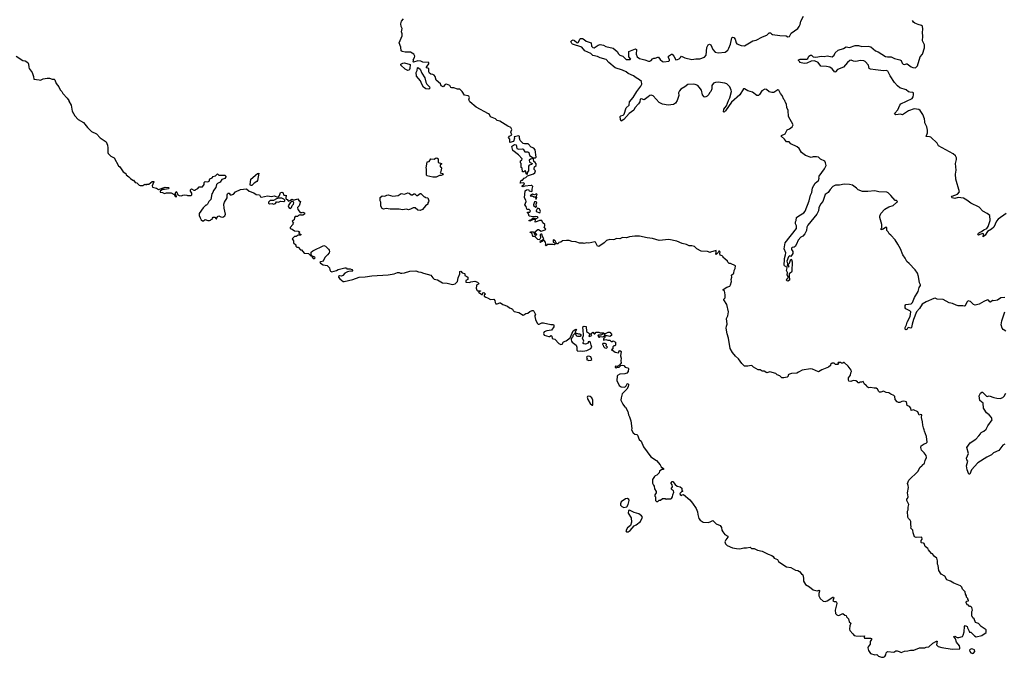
# Model space of a CAD drawing. Extents: x 2029826 to 2248070, y 228728 to 402406.
# Tile 361 of 368: x 2175448 to 2189977, y 336400 to 345805. Entities that reach past the tile are written whole.
import ezdxf

# ---------------------------------------------------------------- set-up
doc = ezdxf.new("R2010")
doc.units = 0

msp = doc.modelspace()

# ---------------------------------------------------------------- linework, layer by layer
at = {"layer": '0CON10XD'}
for points in [[(2183151, 342841), (2183116, 342844), (2183085, 342827), (2183055, 342820), (2183058, 342858), (2183025, 342858), (2182976, 342834), (2182965, 342840), (2182964, 342846), (2182988, 342852), (2183025, 342880), (2183057, 342877), (2183065, 342870), (2183100, 342885), (2183090, 342895), (2183063, 342903), (2183025, 342897), (2182967, 342907), (2182955, 342940), (2182940, 342955), (2182940, 342965), (2182975, 342968), (2182983, 342985), (2182965, 343003), (2182943, 343003), (2182930, 343010), (2182919, 343049), (2182902, 343075), (2182920, 343125), (2182918, 343145), (2182898, 343175), (2182908, 343282), (2182924, 343296), (2182955, 343300), (2182965, 343280), (2183005, 343270), (2183012, 343285), (2183008, 343305), (2183018, 343345), (2183007, 343357), (2182995, 343360), (2182901, 343349), (2182875, 343340), (2182863, 343345), (2182862, 343355), (2182883, 343367), (2182898, 343385), (2182895, 343390), (2182875, 343397), (2182832, 343395), (2182840, 343405), (2182843, 343427), (2182855, 343440), (2182865, 343440), (2182894, 343466), (2182918, 343475), (2182940, 343500), (2183031, 343529), (2183051, 343545), (2183058, 343575), (2183040, 343595), (2183039, 343611), (2183046, 343634), (2183067, 343655), (2183067, 343677), (2183055, 343700), (2183034, 343714), (2183028, 343748), (2183018, 343758), (2182985, 343750), (2182966, 343734), (2182972, 343702), (2183012, 343685), (2183005, 343670), (2182965, 343657), (2182954, 343646), (2182958, 343575), (2182938, 343552), (2182938, 343522), (2182922, 343532), (2182917, 343567), (2182905, 343580), (2182888, 343562), (2182865, 343560), (2182860, 343615), (2182850, 343625), (2182850, 343685), (2182840, 343695), (2182840, 343725), (2182858, 343732), (2182860, 343755), (2182810, 343810), (2182724, 343874), (2182712, 343935), (2182718, 343945), (2182748, 343962), (2182775, 343957), (2182786, 343906), (2182815, 343894), (2182865, 343899), (2182875, 343893), (2182902, 343855), (2182945, 343858), (2182959, 343845), (2182973, 343803), (2183025, 343767), (2183055, 343769), (2183071, 343779), (2183055, 343885), (2183035, 343911), (2182995, 343924), (2182953, 343973), (2182895, 343972), (2182875, 343979), (2182835, 344023), (2182824, 344055), (2182824, 344084), (2182811, 344091), (2182742, 344078), (2182747, 344055), (2182735, 344010), (2182682, 343992), (2182682, 344042), (2182660, 344065), (2182674, 344086), (2182710, 344105), (2182696, 344145), (2182708, 344185), (2182695, 344215), (2182653, 344233), (2182535, 344309), (2182495, 344320), (2182468, 344345), (2182395, 344370), (2182378, 344405), (2182365, 344416), (2182183, 344514), (2182090, 344595), (2182077, 344625), (2182086, 344655), (2182076, 344676), (2182065, 344683), (2182011, 344691), (2181976, 344746), (2181945, 344780), (2181908, 344778), (2181855, 344798), (2181825, 344798), (2181812, 344805), (2181794, 344834), (2181745, 344852), (2181725, 344848), (2181695, 344817), (2181667, 344827), (2181655, 344859), (2181594, 344914), (2181579, 344965), (2181562, 344985), (2181545, 344998), (2181515, 345001), (2181496, 345015), (2181487, 345035), (2181485, 345083), (2181447, 345095), (2181461, 345119), (2181484, 345155), (2181486, 345176), (2181395, 345179), (2181365, 345191), (2181325, 345198), (2181258, 345178), (2181252, 345185), (2181258, 345205), (2181253, 345215), (2181274, 345246), (2181279, 345265), (2181266, 345296), (2181215, 345326), (2181135, 345328), (2181090, 345335), (2181077, 345345), (2181072, 345402), (2181048, 345465), (2181092, 345565), (2181092, 345595), (2181083, 345625), (2181090, 345675), (2181078, 345705), (2181072, 345745), (2181080, 345785), (2181112, 345818)], [(2186127, 344787), (2186076, 344695), (2185953, 344587), (2185865, 344459), (2185845, 344440), (2185834, 344444), (2185839, 344485), (2185877, 344533), (2185905, 344614), (2185927, 344653), (2185950, 344745), (2185948, 344765), (2185925, 344813), (2185885, 344860), (2185855, 344870), (2185755, 344884), (2185715, 344880), (2185685, 344869), (2185660, 344835), (2185662, 344785), (2185648, 344745), (2185628, 344725), (2185615, 344700), (2185590, 344675), (2185565, 344662), (2185550, 344665), (2185522, 344695), (2185507, 344765), (2185475, 344812), (2185454, 344834), (2185417, 344847), (2185385, 344854), (2185305, 344850), (2185265, 344817), (2185205, 344781), (2185185, 344756), (2185171, 344725), (2185176, 344685), (2185148, 344612), (2185125, 344572), (2185095, 344553), (2185015, 344546), (2184935, 344557), (2184883, 344585), (2184795, 344682), (2184765, 344693), (2184745, 344687), (2184724, 344665), (2184665, 344624), (2184625, 344640), (2184605, 344635), (2184597, 344593), (2184578, 344562), (2184523, 344507), (2184510, 344470), (2184441, 344419), (2184365, 344334), (2184325, 344310), (2184314, 344334), (2184311, 344375), (2184320, 344385), (2184352, 344398), (2184367, 344413), (2184396, 344504), (2184443, 344545), (2184447, 344595), (2184498, 344655), (2184555, 344744), (2184615, 344823), (2184629, 344855), (2184621, 344891), (2184595, 344920), (2184545, 344946), (2184505, 344976), (2184425, 345009), (2184395, 345034), (2184345, 345060), (2184235, 345097), (2184142, 345175), (2184100, 345220), (2184015, 345242), (2183972, 345262), (2183905, 345278), (2183874, 345304), (2183785, 345344), (2183745, 345401), (2183606, 345446), (2183596, 345456), (2183582, 345485), (2183595, 345500), (2183615, 345506), (2183635, 345500), (2183669, 345469), (2183685, 345463), (2183696, 345474), (2183715, 345520), (2183725, 345526), (2183755, 345526), (2183777, 345515), (2183805, 345489), (2183882, 345462), (2183886, 345416), (2183905, 345393), (2183925, 345391), (2183985, 345429), (2184015, 345440), (2184065, 345427), (2184098, 345408), (2184205, 345383), (2184265, 345338), (2184285, 345302), (2184305, 345282), (2184348, 345268), (2184398, 345218), (2184455, 345216), (2184468, 345222), (2184436, 345255), (2184438, 345335), (2184535, 345374), (2184552, 345365), (2184544, 345295), (2184557, 345257), (2184595, 345232), (2184673, 345213), (2184725, 345192), (2184745, 345192), (2184768, 345202), (2184784, 345226), (2184805, 345238), (2184825, 345238), (2184865, 345252), (2184875, 345252), (2184898, 345218), (2184935, 345187), (2184955, 345182), (2185025, 345195), (2185036, 345204), (2185037, 345215), (2185021, 345245), (2185022, 345265), (2185065, 345296), (2185075, 345295), (2185102, 345265), (2185130, 345215), (2185155, 345216), (2185181, 345229), (2185200, 345245), (2185213, 345267), (2185261, 345241), (2185365, 345219), (2185425, 345227), (2185485, 345227), (2185555, 345254), (2185576, 345284), (2185586, 345395), (2185605, 345432), (2185625, 345442), (2185645, 345433), (2185676, 345365), (2185710, 345325), (2185755, 345314), (2185858, 345325), (2185895, 345356), (2185913, 345385), (2185937, 345445), (2185954, 345536), (2185965, 345548), (2185985, 345542), (2186005, 345518), (2186021, 345465), (2186031, 345451), (2186095, 345422), (2186145, 345418), (2186268, 345492), (2186315, 345504), (2186408, 345552), (2186475, 345576), (2186505, 345610), (2186525, 345610), (2186540, 345595), (2186555, 345588), (2186665, 345573), (2186758, 345568), (2186785, 345550), (2186805, 345556), (2186832, 345608), (2186930, 345675), (2186952, 345705), (2186966, 345735), (2186976, 345784), (2187016, 345855)], [(2189423, 343143), (2189375, 343173), (2189298, 343182), (2189245, 343168), (2189209, 343175), (2189196, 343185), (2189210, 343200), (2189285, 343231), (2189317, 343265), (2189261, 343455), (2189257, 343527), (2189266, 343585), (2189256, 343685), (2189273, 343745), (2189273, 343765), (2189257, 343795), (2189225, 343828), (2189006, 343945), (2188984, 343985), (2188895, 344071), (2188875, 344079), (2188824, 344084), (2188846, 344135), (2188846, 344175), (2188835, 344227), (2188805, 344285), (2188805, 344305), (2188799, 344345), (2188777, 344407), (2188738, 344465), (2188715, 344479), (2188645, 344490), (2188565, 344460), (2188475, 344400), (2188443, 344413), (2188375, 344404), (2188358, 344415), (2188360, 344425), (2188404, 344475), (2188434, 344545), (2188450, 344565), (2188618, 344645), (2188631, 344665), (2188639, 344695), (2188636, 344725), (2188625, 344732), (2188585, 344734), (2188565, 344743), (2188529, 344769), (2188435, 344802), (2188401, 344831), (2188355, 344881), (2188292, 344975), (2188260, 345045), (2188235, 345054), (2188195, 345049), (2188075, 345064), (2188005, 345074), (2187984, 345085), (2187971, 345135), (2187926, 345186), (2187905, 345200), (2187855, 345202), (2187785, 345190), (2187753, 345193), (2187715, 345209), (2187697, 345203), (2187665, 345175), (2187602, 345105), (2187515, 345072), (2187485, 345037), (2187475, 345032), (2187435, 345081), (2187403, 345105), (2187354, 345116), (2187270, 345120), (2187232, 345175), (2187175, 345200), (2187125, 345191), (2187065, 345162), (2187025, 345160), (2186962, 345172), (2186962, 345185), (2186942, 345205), (2186942, 345215), (2186966, 345224), (2187065, 345224), (2187077, 345233), (2187093, 345265), (2187115, 345280), (2187130, 345280), (2187155, 345258), (2187195, 345251), (2187281, 345269), (2187317, 345263), (2187365, 345270), (2187435, 345257), (2187466, 345284), (2187480, 345315), (2187525, 345356), (2187605, 345378), (2187645, 345403), (2187693, 345397), (2187775, 345426), (2187825, 345426), (2187875, 345408), (2187966, 345416), (2188008, 345405), (2188078, 345345), (2188115, 345331), (2188225, 345262), (2188253, 345257), (2188309, 345259), (2188355, 345234), (2188435, 345212), (2188455, 345202), (2188470, 345165), (2188485, 345147), (2188505, 345142), (2188535, 345156), (2188545, 345154), (2188605, 345111), (2188625, 345101), (2188665, 345094), (2188694, 345125), (2188736, 345255), (2188768, 345295), (2188799, 345391), (2188799, 345435), (2188770, 345495), (2188774, 345564), (2188769, 345615), (2188777, 345665), (2188768, 345708), (2188757, 345717), (2188705, 345732), (2188657, 345755), (2188639, 345769), (2188624, 345794)], [(2175396, 345266), (2175494, 345204), (2175526, 345196), (2175566, 345176), (2175579, 345149), (2175580, 345105), (2175587, 345085), (2175630, 345025), (2175652, 344965), (2175658, 344928), (2175734, 344916), (2175755, 344914), (2175795, 344932), (2175855, 344944), (2175885, 344943), (2175925, 344927), (2175955, 344930), (2175965, 344920), (2175987, 344865), (2176023, 344815), (2176045, 344772), (2176070, 344745), (2176082, 344715), (2176149, 344649), (2176172, 344615), (2176172, 344605), (2176206, 344546), (2176224, 344454), (2176260, 344385), (2176312, 344335), (2176390, 344290), (2176447, 344217), (2176508, 344158), (2176579, 344119), (2176635, 344064), (2176725, 344001), (2176744, 343955), (2176749, 343915), (2176746, 343846), (2176753, 343833), (2176794, 343794), (2176842, 343765), (2176905, 343648), (2176923, 343633), (2176975, 343562), (2177012, 343535), (2177020, 343515), (2177059, 343489), (2177085, 343462), (2177115, 343440), (2177125, 343440), (2177150, 343405), (2177177, 343397), (2177210, 343365), (2177225, 343360), (2177265, 343360), (2177295, 343378), (2177315, 343370), (2177323, 343377), (2177355, 343380), (2177402, 343418), (2177425, 343420), (2177430, 343415), (2177420, 343405), (2177402, 343355), (2177407, 343337), (2177468, 343318), (2177495, 343298), (2177595, 343336), (2177645, 343330), (2177650, 343325), (2177645, 343310), (2177585, 343298), (2177555, 343300), (2177522, 343275), (2177522, 343262), (2177557, 343257), (2177585, 343242), (2177615, 343252), (2177685, 343252), (2177728, 343228), (2177742, 343195), (2177755, 343190), (2177760, 343195), (2177757, 343217), (2177740, 343235), (2177755, 343270), (2177765, 343260), (2177781, 343221), (2177801, 343211), (2177835, 343208), (2177853, 343217), (2177885, 343220), (2177915, 343218), (2177925, 343210), (2177975, 343210), (2177987, 343223), (2177988, 343245), (2177968, 343275), (2177970, 343295), (2177985, 343310), (2178015, 343290), (2178035, 343290), (2178045, 343302), (2178076, 343314), (2178095, 343340), (2178145, 343340), (2178170, 343375), (2178170, 343405), (2178185, 343420), (2178225, 343412), (2178245, 343422), (2178252, 343458), (2178287, 343473), (2178305, 343490), (2178335, 343500), (2178365, 343530), (2178385, 343510), (2178475, 343510), (2178488, 343498), (2178490, 343485), (2178476, 343464), (2178432, 343448), (2178405, 343408), (2178365, 343388), (2178352, 343375), (2178342, 343328), (2178308, 343285), (2178298, 343255), (2178282, 343235), (2178270, 343155), (2178240, 343125), (2178220, 343085), (2178205, 343070), (2178195, 343070), (2178155, 343030), (2178096, 342945), (2178098, 342915), (2178111, 342881), (2178125, 342855), (2178145, 342838), (2178160, 342840), (2178185, 342858), (2178224, 342844), (2178248, 342842), (2178263, 342847), (2178272, 342858), (2178288, 342862), (2178292, 342878), (2178305, 342890), (2178325, 342890), (2178345, 342868), (2178352, 342868), (2178366, 342904), (2178375, 342909), (2178385, 342910), (2178415, 342896), (2178445, 342894), (2178477, 342913), (2178487, 342937), (2178464, 343024), (2178460, 343085), (2178470, 343115), (2178508, 343175), (2178507, 343223), (2178512, 343238), (2178525, 343248), (2178540, 343245), (2178555, 343220), (2178575, 343220), (2178605, 343232), (2178634, 343266), (2178705, 343302), (2178795, 343308), (2178836, 343276), (2178905, 343251), (2178935, 343226), (2178985, 343221), (2179002, 343192), (2179015, 343186), (2179105, 343206), (2179165, 343198), (2179205, 343208), (2179255, 343188), (2179268, 343192), (2179279, 343211)], [(2181175, 345058), (2181138, 345075), (2181070, 345135), (2181072, 345148), (2181100, 345165), (2181125, 345169), (2181210, 345145), (2181206, 345084), (2181195, 345062), (2181175, 345058)], [(2181485, 344780), (2181443, 344783), (2181405, 344810), (2181380, 344855), (2181362, 344905), (2181303, 344973), (2181296, 345025), (2181311, 345055), (2181318, 345095), (2181325, 345102), (2181358, 345075), (2181381, 345015), (2181426, 344945), (2181443, 344883), (2181456, 344856), (2181493, 344815), (2181498, 344795), (2181485, 344780)], [(2189985, 341708), (2189928, 341702), (2189875, 341668), (2189825, 341658), (2189805, 341662), (2189775, 341640), (2189765, 341642), (2189746, 341666), (2189728, 341672), (2189675, 341650), (2189605, 341607), (2189545, 341592), (2189524, 341604), (2189477, 341647), (2189445, 341658), (2189425, 341640), (2189402, 341585), (2189385, 341577), (2189365, 341583), (2189295, 341583), (2189265, 341592), (2189215, 341618), (2189165, 341628), (2189075, 341677), (2188985, 341682), (2188955, 341698), (2188935, 341692), (2188825, 341643), (2188765, 341608), (2188726, 341545), (2188683, 341497), (2188635, 341385), (2188616, 341316), (2188606, 341264), (2188596, 341254), (2188565, 341267), (2188555, 341262), (2188545, 341242), (2188525, 341228), (2188515, 341240), (2188514, 341265), (2188534, 341306), (2188545, 341345), (2188587, 341425), (2188597, 341495), (2188585, 341512), (2188525, 341538), (2188514, 341555), (2188512, 341588), (2188525, 341604), (2188602, 341615), (2188622, 341635), (2188652, 341708), (2188705, 341795), (2188721, 341855), (2188740, 341885), (2188739, 341895), (2188726, 341925), (2188712, 342015), (2188697, 342066), (2188664, 342115), (2188575, 342210), (2188539, 342239), (2188516, 342285), (2188478, 342338), (2188444, 342425), (2188406, 342495), (2188369, 342559), (2188305, 342627), (2188277, 342647), (2188263, 342675), (2188244, 342694), (2188245, 342740), (2188225, 342738), (2188190, 342715), (2188160, 342705), (2188160, 342725), (2188170, 342735), (2188172, 342785), (2188140, 342885), (2188141, 342909), (2188156, 342944), (2188215, 343008), (2188275, 343043), (2188335, 343062), (2188385, 343110), (2188400, 343115), (2188398, 343128), (2188387, 343137), (2188365, 343140), (2188303, 343213), (2188263, 343253), (2188245, 343262), (2188127, 343267), (2188065, 343283), (2187965, 343272), (2187885, 343273), (2187820, 343295), (2187795, 343322), (2187735, 343363), (2187695, 343374), (2187615, 343379), (2187544, 343364), (2187485, 343366), (2187446, 343344), (2187408, 343302), (2187376, 343254), (2187335, 343228), (2187300, 343125), (2187266, 343084), (2187242, 343028), (2187234, 342985), (2187209, 342935), (2187076, 342775), (2187064, 342744), (2187056, 342694), (2187034, 342646), (2187006, 342614), (2186975, 342596), (2186937, 342555), (2186912, 342495), (2186890, 342460), (2186878, 342452), (2186845, 342446), (2186836, 342435), (2186836, 342415), (2186856, 342385), (2186856, 342355), (2186825, 342310), (2186805, 342320), (2186792, 342308), (2186770, 342245), (2186780, 342205), (2186773, 342183), (2186795, 342160), (2186800, 342165), (2186790, 342195), (2186806, 342214), (2186825, 342272), (2186835, 342270), (2186846, 342235), (2186842, 342095), (2186835, 342080), (2186802, 342055), (2186800, 342005), (2186809, 341989), (2186807, 341965), (2186785, 341950), (2186773, 341953), (2186764, 341965), (2186775, 341988), (2186790, 341995), (2186790, 342015), (2186774, 342044), (2186778, 342075), (2186762, 342105), (2186772, 342145), (2186767, 342157), (2186735, 342172), (2186731, 342185), (2186728, 342205), (2186736, 342246), (2186733, 342283), (2186749, 342335), (2186751, 342365), (2186727, 342425), (2186742, 342515), (2186909, 342725), (2186913, 342765), (2186898, 342795), (2186898, 342825), (2186908, 342845), (2186913, 342885), (2186945, 342913), (2187017, 342955), (2187040, 342980), (2187097, 343133), (2187119, 343215), (2187138, 343255), (2187148, 343325), (2187187, 343393), (2187236, 343435), (2187246, 343465), (2187242, 343485), (2187247, 343495), (2187326, 343605), (2187348, 343655), (2187341, 343695), (2187328, 343718), (2187266, 343746), (2187236, 343776), (2187205, 343781), (2187155, 343782), (2187125, 343774), (2187042, 343802), (2186985, 343848), (2186952, 343905), (2186922, 343932), (2186826, 343976), (2186802, 344002), (2186762, 344002), (2186733, 344045), (2186682, 344085), (2186690, 344095), (2186745, 344120), (2186772, 344178), (2186806, 344194), (2186845, 344223), (2186861, 344255), (2186792, 344375), (2186786, 344465), (2186770, 344510), (2186765, 344560), (2186743, 344593), (2186740, 344615), (2186725, 344630), (2186700, 344685), (2186674, 344714), (2186650, 344765), (2186635, 344768), (2186575, 344733), (2186545, 344729), (2186509, 344739), (2186470, 344775), (2186441, 344779), (2186398, 344755), (2186365, 344702), (2186351, 344689), (2186335, 344687), (2186325, 344688), (2186262, 344735), (2186194, 344754), (2186145, 344786), (2186127, 344787)], [(2181542, 343482), (2181455, 343502), (2181450, 343515), (2181452, 343605), (2181448, 343615), (2181462, 343708), (2181488, 343712), (2181515, 343752), (2181565, 343750), (2181585, 343763), (2181605, 343767), (2181622, 343755), (2181625, 343700), (2181670, 343685), (2181670, 343675), (2181650, 343665), (2181650, 343635), (2181665, 343628), (2181673, 343615), (2181662, 343565), (2181650, 343545), (2181685, 343538), (2181700, 343525), (2181690, 343515), (2181665, 343507), (2181643, 343507), (2181595, 343484), (2181542, 343482)], [(2178875, 343360), (2178855, 343360), (2178848, 343368), (2178858, 343455), (2178955, 343538), (2178975, 343540), (2178957, 343435), (2178945, 343420), (2178907, 343395), (2178875, 343360)], [(2179279, 343211), (2179296, 343254), (2179315, 343263), (2179330, 343255), (2179345, 343217), (2179368, 343212), (2179378, 343218), (2179373, 343173), (2179380, 343160), (2179395, 343152), (2179415, 343130), (2179446, 343144), (2179465, 343160), (2179488, 343148), (2179505, 343148), (2179550, 343165), (2179567, 343137), (2179590, 343125), (2179572, 343058), (2179548, 343035), (2179553, 343003), (2179585, 342960), (2179615, 342960), (2179625, 342968), (2179650, 342955), (2179650, 342935), (2179625, 342920), (2179595, 342920), (2179585, 342930), (2179578, 342922), (2179562, 342918), (2179545, 342900), (2179515, 342900), (2179502, 342888), (2179498, 342852), (2179470, 342835), (2179472, 342822), (2179490, 342805), (2179480, 342795), (2179480, 342785), (2179438, 342742), (2179440, 342725), (2179467, 342717), (2179505, 342690), (2179555, 342688), (2179578, 342678), (2179570, 342660), (2179560, 342655), (2179600, 342635), (2179590, 342625), (2179555, 342628), (2179525, 342608), (2179505, 342608), (2179470, 342575), (2179490, 342545), (2179490, 342515), (2179520, 342485), (2179522, 342462), (2179535, 342450), (2179558, 342448), (2179592, 342412), (2179605, 342410), (2179645, 342360), (2179708, 342358), (2179745, 342320), (2179760, 342320), (2179765, 342300), (2179795, 342280), (2179808, 342292), (2179805, 342300), (2179760, 342320), (2179748, 342338), (2179749, 342375), (2179773, 342397), (2179935, 342473), (2179958, 342465), (2180005, 342422), (2180016, 342406), (2180020, 342385), (2180014, 342365), (2179992, 342335), (2179949, 342295), (2179926, 342244), (2179890, 342235), (2179878, 342225), (2179885, 342213), (2179925, 342188), (2179985, 342180), (2180020, 342145), (2180023, 342113), (2180032, 342095), (2180054, 342084), (2180125, 342106), (2180145, 342119), (2180246, 342146), (2180270, 342145), (2180275, 342130), (2180325, 342130), (2180348, 342118), (2180360, 342105), (2180355, 342090), (2180325, 342098), (2180283, 342087), (2180244, 342066), (2180215, 342030), (2180195, 342022), (2180165, 342028), (2180150, 342015), (2180150, 342005), (2180171, 341981), (2180220, 341945), (2180235, 341944), (2180362, 341975), (2180455, 342008), (2180545, 342011), (2180645, 342026), (2180885, 342042), (2180975, 342054), (2181025, 342077), (2181045, 342077), (2181065, 342068), (2181085, 342065), (2181125, 342070), (2181205, 342095), (2181295, 342103), (2181335, 342088), (2181365, 342083), (2181405, 342064), (2181516, 342036), (2181544, 341995), (2181565, 341976), (2181615, 341967), (2181685, 341926), (2181755, 341918), (2181835, 341897), (2181875, 341910), (2181908, 341942), (2181920, 341995), (2181944, 342055), (2181945, 342090), (2181956, 342096), (2181979, 342069), (2182012, 342062), (2182018, 342058), (2182015, 342032), (2182048, 342018), (2182060, 342005), (2182060, 341975), (2182032, 341958), (2182030, 341935), (2182085, 341930), (2182105, 341940), (2182165, 341946), (2182205, 341932), (2182222, 341915), (2182220, 341905), (2182195, 341893), (2182189, 341881), (2182186, 341846), (2182193, 341813), (2182205, 341808), (2182248, 341808), (2182248, 341802), (2182232, 341798), (2182220, 341785), (2182265, 341750), (2182278, 341752), (2182282, 341778), (2182295, 341780), (2182320, 341755), (2182302, 341748), (2182302, 341725), (2182325, 341710), (2182352, 341702), (2182395, 341678), (2182442, 341682), (2182460, 341665), (2182462, 341635), (2182476, 341616), (2182495, 341613), (2182531, 341629), (2182545, 341628), (2182576, 341606), (2182648, 341578), (2182675, 341554), (2182707, 341547), (2182720, 341535), (2182729, 341515), (2182745, 341502), (2182815, 341486), (2182875, 341448), (2182889, 341451), (2182915, 341471), (2182945, 341477), (2182975, 341502), (2183010, 341515), (2183025, 341514), (2183036, 341505), (2183057, 341455), (2183048, 341442), (2183048, 341425), (2183058, 341385), (2183085, 341330), (2183100, 341315), (2183115, 341312), (2183155, 341332), (2183175, 341333), (2183285, 341309), (2183325, 341307), (2183330, 341300), (2183330, 341275), (2183293, 341227), (2183225, 341217), (2183189, 341201), (2183178, 341175), (2183185, 341152), (2183255, 341132), (2183267, 341133), (2183288, 341148), (2183300, 341135), (2183305, 341100), (2183345, 341092), (2183405, 341028), (2183435, 341012), (2183455, 341020), (2183470, 341055), (2183511, 341069), (2183569, 341111), (2183615, 341216), (2183655, 341242), (2183662, 341235), (2183643, 341195), (2183645, 341180), (2183665, 341180), (2183695, 341169), (2183715, 341171), (2183729, 341159), (2183727, 341145), (2183716, 341134), (2183685, 341131), (2183668, 341138), (2183649, 341169), (2183635, 341170), (2183612, 341148), (2183608, 341125), (2183592, 341108), (2183587, 341085), (2183589, 341065), (2183598, 341048), (2183657, 341005), (2183668, 340975), (2183668, 340928), (2183686, 340916), (2183725, 340921), (2183756, 340916), (2183816, 340924), (2183876, 340955), (2183891, 340975), (2183879, 341005), (2183873, 341045), (2183860, 341060), (2183838, 341055), (2183838, 341035), (2183795, 341021), (2183772, 341022), (2183760, 341035), (2183770, 341065), (2183751, 341105), (2183766, 341146), (2183764, 341235), (2183758, 341255), (2183763, 341277), (2183775, 341282), (2183807, 341277), (2183813, 341205), (2183843, 341185), (2183860, 341165), (2183848, 341145), (2183853, 341133), (2183890, 341145), (2183880, 341165), (2183882, 341175), (2183905, 341198), (2183925, 341170), (2183935, 341170), (2183953, 341197), (2183995, 341197), (2184015, 341188), (2184065, 341188), (2184078, 341178), (2184080, 341170), (2184053, 341167), (2184025, 341150), (2183985, 341150), (2183980, 341145), (2183995, 341120), (2184005, 341120), (2184015, 341130), (2184052, 341128), (2184075, 341140), (2184080, 341135), (2184080, 341115), (2184063, 341097), (2184065, 341080), (2184095, 341088), (2184125, 341078), (2184155, 341080), (2184175, 341060), (2184195, 341060), (2184205, 341070), (2184238, 341048), (2184240, 341005), (2184228, 340992), (2184215, 340992), (2184199, 340981), (2184198, 340952), (2184183, 340937), (2184185, 340930), (2184195, 340930), (2184233, 340903), (2184285, 340890), (2184295, 340920), (2184303, 340927), (2184325, 340910), (2184312, 340845), (2184322, 340812), (2184316, 340775), (2184322, 340745), (2184299, 340711), (2184265, 340690), (2184245, 340692), (2184235, 340688), (2184234, 340674), (2184255, 340668), (2184265, 340680), (2184295, 340678), (2184320, 340705), (2184345, 340710), (2184365, 340702), (2184382, 340682), (2184422, 340672), (2184432, 340662), (2184426, 340615), (2184408, 340592), (2184375, 340580), (2184305, 340578), (2184271, 340559), (2184262, 340545), (2184260, 340485), (2184295, 340410), (2184325, 340388), (2184377, 340383), (2184398, 340402), (2184414, 340436), (2184425, 340438), (2184432, 340425), (2184425, 340390), (2184408, 340355), (2184340, 340285), (2184321, 340229), (2184320, 340195), (2184348, 340135), (2184371, 340101), (2184385, 340092), (2184424, 340024), (2184431, 339975), (2184448, 339945), (2184467, 339887), (2184480, 339775), (2184478, 339755), (2184501, 339711), (2184525, 339691), (2184555, 339686), (2184565, 339676), (2184590, 339615), (2184618, 339588), (2184651, 339505), (2184760, 339355), (2184843, 339303), (2184899, 339239), (2184915, 339210), (2184950, 339185), (2184948, 339172), (2184925, 339170), (2184890, 339145), (2184885, 339120), (2184850, 339085), (2184825, 339078), (2184814, 339066), (2184788, 339022), (2184788, 338968), (2184798, 338938), (2184810, 338925), (2184813, 338883), (2184840, 338845), (2184840, 338825), (2184820, 338795), (2184820, 338775), (2184830, 338765), (2184832, 338712), (2184845, 338700), (2184865, 338700), (2184882, 338718), (2184905, 338720), (2184935, 338740), (2184975, 338740), (2184985, 338732), (2184995, 338738), (2185055, 338738), (2185066, 338744), (2185080, 338765), (2185084, 338796), (2185102, 338835), (2185096, 338856), (2185080, 338865), (2185062, 338885), (2185082, 338915), (2185076, 338946), (2185062, 338965), (2185062, 338975), (2185075, 338992), (2185085, 338992), (2185119, 338949), (2185152, 338922), (2185195, 338912), (2185220, 338895), (2185220, 338865), (2185230, 338855), (2185230, 338845), (2185215, 338840), (2185190, 338815), (2185195, 338800), (2185215, 338788), (2185223, 338797), (2185245, 338802), (2185335, 338723), (2185377, 338675), (2185430, 338595), (2185450, 338545), (2185454, 338504), (2185468, 338448), (2185490, 338425), (2185533, 338393), (2185605, 338390), (2185635, 338397), (2185675, 338420), (2185725, 338371), (2185785, 338342), (2185802, 338315), (2185810, 338275), (2185825, 338250), (2185855, 338212), (2185899, 338189), (2185898, 338172), (2185868, 338135), (2185853, 338105), (2185863, 338075), (2185888, 338048), (2185967, 338015), (2186025, 338004), (2186075, 338002), (2186134, 338016), (2186175, 338014), (2186225, 338024), (2186245, 338004), (2186285, 338004), (2186335, 337981), (2186404, 337964), (2186495, 337919), (2186545, 337902), (2186565, 337886), (2186580, 337860), (2186632, 337845), (2186643, 337815), (2186665, 337796)], [(2181355, 342992), (2181323, 342993), (2181285, 343030), (2181255, 343030), (2181215, 343008), (2181185, 343000), (2181155, 343012), (2181095, 343002), (2181045, 343012), (2180915, 343008), (2180855, 343018), (2180815, 343008), (2180795, 343022), (2180777, 343055), (2180778, 343115), (2180768, 343135), (2180768, 343182), (2180795, 343208), (2180835, 343200), (2180863, 343217), (2180885, 343220), (2180955, 343200), (2181035, 343210), (2181075, 343240), (2181125, 343232), (2181175, 343250), (2181197, 343247), (2181225, 343220), (2181245, 343220), (2181263, 343237), (2181277, 343237), (2181305, 343212), (2181317, 343213), (2181355, 343240), (2181365, 343240), (2181415, 343190), (2181425, 343190), (2181435, 343180), (2181470, 343175), (2181487, 343135), (2181482, 343118), (2181470, 343105), (2181468, 343082), (2181435, 343060), (2181393, 343007), (2181355, 342992)], [(2183065, 343160), (2183075, 343162), (2183077, 343183), (2183070, 343195), (2183082, 343225), (2183075, 343238), (2183045, 343220), (2183015, 343230), (2182982, 343205), (2183005, 343202), (2183015, 343208), (2183033, 343193), (2183052, 343192), (2183060, 343185), (2183058, 343175), (2183065, 343160)], [(2179195, 343083), (2179222, 343095), (2179235, 343118), (2179249, 343119), (2179265, 343112), (2179295, 343127), (2179345, 343122), (2179360, 343135), (2179360, 343145), (2179347, 343157), (2179315, 343170), (2179275, 343172), (2179235, 343162), (2179195, 343140), (2179145, 343140), (2179120, 343115), (2179121, 343101), (2179135, 343090), (2179175, 343092), (2179195, 343083)], [(2179445, 343020), (2179457, 343033), (2179468, 343065), (2179486, 343084), (2179492, 343105), (2179482, 343122), (2179465, 343121), (2179438, 343102), (2179411, 343059), (2179417, 343037), (2179445, 343020)], [(2183065, 343038), (2183073, 343047), (2183071, 343085), (2183077, 343107), (2183067, 343117), (2183043, 343117), (2183030, 343075), (2183032, 343065), (2183065, 343038)], [(2190006, 342944), (2189885, 342862), (2189861, 342835), (2189822, 342745), (2189786, 342715), (2189729, 342681), (2189695, 342628), (2189663, 342603), (2189663, 342617), (2189670, 342625), (2189668, 342645), (2189655, 342652), (2189605, 342630), (2189595, 342628), (2189588, 342635), (2189597, 342655), (2189610, 342665), (2189641, 342679), (2189674, 342705), (2189717, 342723), (2189740, 342755), (2189769, 342845), (2189763, 342915), (2189725, 342948), (2189662, 342982), (2189605, 343038), (2189485, 343100), (2189423, 343143)], [(2183125, 342954), (2183132, 342975), (2183116, 343016), (2183090, 343025), (2183067, 342985), (2183070, 342975), (2183125, 342954)], [(2186665, 337796), (2186765, 337733), (2186825, 337725), (2186895, 337687), (2186930, 337680), (2186956, 337666), (2186982, 337632), (2187004, 337614), (2187016, 337565), (2187014, 337525), (2187043, 337475), (2187101, 337441), (2187155, 337396), (2187215, 337382), (2187245, 337390), (2187250, 337385), (2187252, 337375), (2187239, 337341), (2187238, 337305), (2187260, 337265), (2187305, 337227), (2187334, 337224), (2187365, 337234), (2187445, 337287), (2187455, 337287), (2187460, 337275), (2187449, 337235), (2187465, 337224), (2187495, 337222), (2187503, 337213), (2187504, 337195), (2187480, 337095), (2187486, 337046), (2187505, 337027), (2187525, 337019), (2187545, 337021), (2187596, 337046), (2187625, 337020), (2187645, 337018), (2187650, 336995), (2187678, 336968), (2187688, 336925), (2187712, 336905), (2187696, 336865), (2187691, 336815), (2187699, 336795), (2187740, 336745), (2187763, 336723), (2187785, 336716), (2187855, 336712), (2187915, 336718), (2187908, 336695), (2187914, 336684), (2188002, 336682), (2188015, 336676), (2188018, 336662), (2188000, 336635), (2187997, 336595), (2187967, 336555), (2187962, 336538), (2187975, 336502), (2188005, 336458), (2188065, 336438), (2188095, 336440), (2188120, 336415), (2188165, 336400), (2188195, 336401), (2188215, 336413), (2188228, 336435), (2188232, 336468), (2188255, 336488), (2188345, 336476), (2188375, 336493), (2188395, 336494), (2188425, 336488), (2188455, 336473), (2188505, 336491), (2188555, 336495), (2188595, 336506), (2188642, 336505), (2188725, 336541), (2188805, 336540), (2188825, 336550), (2188865, 336555), (2188923, 336607), (2188975, 336640), (2188987, 336637), (2188978, 336585), (2189001, 336561), (2189053, 336543), (2189209, 336519), (2189320, 336525), (2189322, 336545), (2189315, 336570), (2189270, 336625), (2189255, 336670), (2189232, 336705), (2189245, 336710), (2189284, 336694), (2189305, 336692), (2189360, 336705), (2189372, 336725), (2189387, 336775), (2189392, 336855), (2189402, 336868), (2189430, 336855), (2189433, 336833), (2189460, 336785), (2189462, 336772), (2189485, 336770), (2189535, 336718), (2189564, 336704), (2189645, 336723), (2189710, 336765), (2189710, 336805), (2189635, 336852), (2189595, 336898), (2189550, 336915), (2189530, 336965), (2189512, 336982), (2189510, 336995), (2189500, 337005), (2189500, 337075), (2189508, 337095), (2189497, 337137), (2189485, 337150), (2189465, 337150), (2189447, 337167), (2189435, 337170), (2189412, 337205), (2189415, 337220), (2189425, 337230), (2189448, 337232), (2189450, 337245), (2189440, 337255), (2189438, 337268), (2189420, 337285), (2189420, 337305), (2189403, 337333), (2189400, 337365), (2189360, 337405), (2189350, 337435), (2189330, 337455), (2189233, 337493), (2189185, 337522), (2189130, 337545), (2189099, 337599), (2189045, 337627), (2189009, 337679), (2189003, 337753), (2188993, 337775), (2188993, 337825), (2188983, 337863), (2188945, 337888), (2188916, 337926), (2188905, 337932), (2188858, 337985), (2188848, 338005), (2188807, 338035), (2188795, 338077), (2188785, 338083), (2188756, 338086), (2188750, 338095), (2188750, 338125), (2188767, 338143), (2188762, 338172), (2188676, 338166), (2188650, 338175), (2188630, 338235), (2188626, 338276), (2188598, 338305), (2188603, 338325), (2188597, 338357), (2188599, 338405), (2188590, 338425), (2188562, 338445), (2188552, 338465), (2188548, 338555), (2188557, 338575), (2188557, 338615), (2188567, 338655), (2188540, 338715), (2188540, 338735), (2188548, 338742), (2188557, 338767), (2188551, 338825), (2188564, 338905), (2188560, 338935), (2188548, 338965), (2188568, 339015), (2188700, 339140), (2188737, 339203), (2188760, 339225), (2188764, 339236), (2188798, 339265), (2188806, 339284), (2188808, 339305), (2188830, 339345), (2188823, 339375), (2188797, 339415), (2188754, 339454), (2188743, 339495), (2188752, 339518), (2188795, 339550), (2188825, 339558), (2188838, 339575), (2188830, 339655), (2188798, 339735), (2188797, 339757), (2188783, 339783), (2188774, 339824), (2188770, 339875), (2188753, 339935), (2188762, 339975), (2188745, 339982), (2188722, 339972), (2188700, 340020), (2188635, 340052), (2188605, 340040), (2188598, 340075), (2188579, 340099), (2188542, 340115), (2188535, 340168), (2188495, 340177), (2188465, 340172), (2188435, 340158), (2188415, 340158), (2188397, 340167), (2188368, 340205), (2188362, 340245), (2188345, 340262), (2188305, 340280), (2188275, 340302), (2188235, 340308), (2188195, 340328), (2188155, 340312), (2188135, 340312), (2188125, 340320), (2188106, 340356), (2188085, 340372), (2188055, 340370), (2188005, 340380), (2187973, 340373), (2187950, 340395), (2187945, 340410), (2187932, 340412), (2187915, 340430), (2187895, 340468), (2187872, 340458), (2187843, 340457), (2187835, 340450), (2187815, 340450), (2187810, 340465), (2187785, 340478), (2187745, 340482), (2187713, 340467), (2187685, 340472), (2187676, 340495), (2187678, 340522), (2187707, 340563), (2187710, 340595), (2187720, 340615), (2187718, 340635), (2187675, 340692), (2187615, 340750), (2187605, 340750), (2187595, 340740), (2187575, 340740), (2187565, 340750), (2187525, 340750), (2187520, 340745), (2187530, 340735), (2187525, 340720), (2187485, 340720), (2187465, 340740), (2187435, 340740), (2187412, 340718), (2187410, 340705), (2187385, 340680), (2187285, 340642), (2187235, 340612), (2187145, 340652), (2187115, 340653), (2186995, 340633), (2186938, 340605), (2186915, 340593), (2186837, 340587), (2186805, 340578), (2186790, 340565), (2186790, 340545), (2186775, 340530), (2186725, 340520), (2186695, 340522), (2186665, 340550), (2186625, 340568), (2186605, 340588), (2186515, 340612), (2186475, 340598), (2186435, 340622), (2186405, 340623), (2186375, 340638), (2186345, 340642), (2186275, 340678), (2186255, 340698), (2186242, 340702), (2186193, 340693), (2186145, 340692), (2186102, 340735), (2186055, 340802), (2186011, 340841), (2185965, 340898), (2185934, 340955), (2185909, 341105), (2185889, 341169), (2185874, 341255), (2185876, 341285), (2185889, 341315), (2185876, 341395), (2185896, 341435), (2185906, 341495), (2185882, 341602), (2185839, 341675), (2185840, 341685), (2185857, 341703), (2185858, 341745), (2185848, 341805), (2185830, 341815), (2185830, 341825), (2185885, 341859), (2185925, 341872), (2185937, 341895), (2185950, 341945), (2185948, 341975), (2185957, 342005), (2185952, 342035), (2185984, 342066), (2185990, 342105), (2186008, 342135), (2186010, 342175), (2185935, 342208), (2185915, 342210), (2185895, 342230), (2185890, 342245), (2185855, 342280), (2185830, 342295), (2185830, 342305), (2185815, 342320), (2185785, 342330), (2185778, 342355), (2185782, 342375), (2185775, 342390), (2185765, 342390), (2185757, 342373), (2185725, 342342), (2185720, 342345), (2185727, 342373), (2185725, 342400), (2185643, 342377), (2185635, 342370), (2185595, 342387), (2185505, 342390), (2185438, 342425), (2185405, 342460), (2185365, 342470), (2185325, 342467), (2185285, 342491), (2185225, 342503), (2185145, 342536), (2185025, 342561), (2184886, 342546), (2184786, 342576), (2184705, 342586), (2184595, 342610), (2184525, 342613), (2184445, 342603), (2184401, 342589), (2184345, 342593), (2184305, 342574), (2184255, 342577), (2184226, 342564), (2184205, 342558), (2184155, 342563), (2184105, 342546), (2184072, 342515), (2183995, 342461), (2183975, 342466), (2183945, 342522), (2183935, 342527), (2183845, 342508), (2183815, 342512), (2183775, 342502), (2183765, 342508), (2183708, 342508), (2183655, 342528), (2183595, 342532), (2183555, 342550), (2183515, 342550), (2183458, 342542), (2183435, 342522), (2183405, 342520), (2183395, 342500), (2183375, 342500), (2183362, 342512), (2183350, 342545), (2183325, 342560), (2183320, 342555), (2183320, 342525), (2183348, 342508), (2183348, 342492), (2183335, 342482), (2183315, 342490), (2183232, 342488), (2183215, 342470), (2183200, 342485), (2183210, 342495), (2183208, 342525), (2183185, 342550), (2183172, 342548), (2183158, 342532), (2183145, 342530), (2183135, 342520), (2183130, 342525), (2183132, 342538), (2183142, 342548), (2183158, 342552), (2183180, 342575), (2183162, 342605), (2183155, 342640), (2183138, 342642), (2183128, 342632), (2183132, 342585), (2183125, 342570), (2183115, 342560), (2183095, 342562), (2183060, 342595), (2183058, 342608), (2183020, 342605), (2183010, 342645), (2182995, 342662), (2182980, 342665), (2182984, 342676), (2183027, 342677), (2183038, 342668), (2183040, 342645), (2183052, 342632), (2183075, 342630), (2183080, 342635), (2183062, 342652), (2183050, 342675), (2183095, 342708), (2183105, 342712), (2183145, 342687), (2183203, 342705), (2183210, 342715), (2183189, 342745), (2183199, 342765), (2183199, 342785), (2183169, 342809), (2183151, 342841)], [(2190001, 341211), (2189960, 341235), (2189945, 341253), (2189930, 341305), (2189940, 341365), (2189983, 341495)], [(2184155, 341132), (2184115, 341143), (2184092, 341142), (2184080, 341155), (2184080, 341170), (2184130, 341195), (2184154, 341194), (2184180, 341165), (2184180, 341145), (2184155, 341132)], [(2184105, 340960), (2184120, 340975), (2184100, 340995), (2184108, 341018), (2184085, 341030), (2184052, 341028), (2184050, 341015), (2184060, 341005), (2184062, 340982), (2184083, 340963), (2184105, 340960)], [(2183845, 340778), (2183875, 340782), (2183888, 340795), (2183875, 340832), (2183845, 340842), (2183821, 340839), (2183812, 340825), (2183820, 340805), (2183810, 340795), (2183845, 340778)], [(2189986, 339544), (2189955, 339528), (2189895, 339452), (2189820, 339415), (2189790, 339385), (2189719, 339351), (2189585, 339270), (2189493, 339167), (2189469, 339101), (2189455, 339102), (2189429, 339165), (2189420, 339225), (2189440, 339295), (2189422, 339315), (2189421, 339335), (2189447, 339405), (2189423, 339495), (2189475, 339563), (2189555, 339617), (2189603, 339665), (2189627, 339695), (2189635, 339718), (2189675, 339738), (2189708, 339765), (2189733, 339815), (2189797, 339905), (2189786, 339935), (2189756, 339975), (2189713, 340005), (2189678, 340058), (2189670, 340075), (2189665, 340150), (2189617, 340187), (2189606, 340255), (2189625, 340298), (2189645, 340312), (2189655, 340310), (2189715, 340252), (2189725, 340249), (2189755, 340259), (2189825, 340230), (2189865, 340221), (2189915, 340218), (2189955, 340234), (2189975, 340253), (2189998, 340295)], [(2183905, 340120), (2183904, 340194), (2183889, 340225), (2183865, 340246), (2183845, 340251), (2183825, 340248), (2183820, 340235), (2183830, 340205), (2183864, 340144), (2183895, 340120), (2183905, 340120)], [(2184365, 338612), (2184405, 338620), (2184428, 338655), (2184440, 338715), (2184436, 338726), (2184415, 338740), (2184385, 338738), (2184323, 338695), (2184312, 338665), (2184314, 338644), (2184335, 338622), (2184365, 338612)], [(2184425, 338252), (2184455, 338270), (2184515, 338340), (2184545, 338352), (2184608, 338402), (2184638, 338465), (2184625, 338488), (2184585, 338517), (2184515, 338537), (2184445, 338570), (2184430, 338565), (2184428, 338525), (2184470, 338455), (2184478, 338395), (2184460, 338345), (2184415, 338310), (2184393, 338267), (2184403, 338253), (2184425, 338252)], [(2189512, 336458), (2189525, 336460), (2189543, 336485), (2189535, 336510), (2189515, 336521), (2189495, 336523), (2189474, 336516), (2189462, 336505), (2189467, 336485), (2189485, 336467), (2189512, 336458)]]:
    msp.add_lwpolyline(points, dxfattribs=at)

doc.saveas('drawing.dxf')
